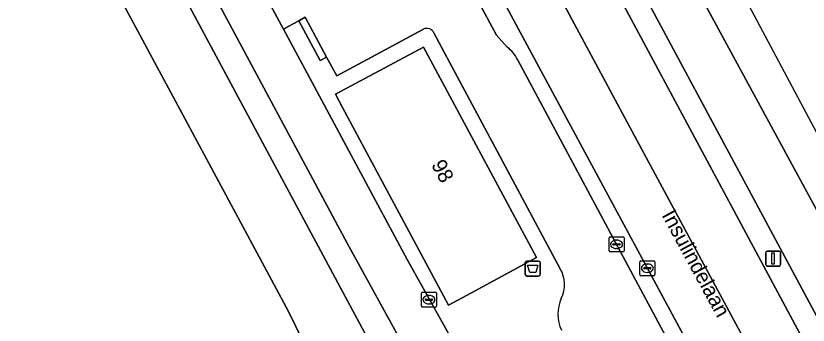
# Model space of a CAD drawing. Extents: x 161477 to 163040, y 383680 to 384871.
# Drawn here: x 162729.7 to 162782.7, y 384393.3 to 384414 of the extents above; entities that cross this region are included whole.
import ezdxf

# ---------------------------------------------------------------- set-up
doc = ezdxf.new("R2010")
doc.units = 0
for name, color, linetype in [('IMGEO_Afvalbak', 7, 'Continuous'), ('IMGEO_Berm_groen', 7, 'Continuous'), ('IMGEO_Berm_open', 7, 'Continuous'), ('IMGEO_Fietspad_open', 7, 'Continuous'), ('IMGEO_Gemengd_bos', 7, 'Continuous'), ('IMGEO_Kolk', 7, 'Continuous'), ('IMGEO_Lichtmast', 7, 'Continuous'), ('IMGEO_Openbare_ruimte_label', 7, 'Continuous'), ('IMGEO_Pand', 7, 'Continuous'), ('IMGEO_Pand_nummerreeks', 7, 'Continuous'), ('IMGEO_Rijbaan_lokaal_open', 7, 'Continuous'), ('IMGEO_Rijbaan_regionaal_gesloten', 7, 'Continuous'), ('IMGEO_Voetpad_open', 7, 'Continuous')]:
    doc.layers.add(name, color=color, linetype=linetype)

msp = doc.modelspace()

# ---------------------------------------------------------------- linework, layer by layer
at = {"layer": 'IMGEO_Afvalbak'}
for p, q in [((162763.781, 384396.715), (162763.781, 384397.515)), ((162763.781, 384397.515), (162763.781, 384396.715)), ((162763.881, 384397.615), (162764.671, 384397.615)), ((162764.671, 384397.615), (162763.881, 384397.615)), ((162764.771, 384397.515), (162764.771, 384396.715)), ((162764.771, 384396.715), (162764.771, 384397.515)), ((162764.671, 384396.615), (162763.881, 384396.615)), ((162763.881, 384396.615), (162764.671, 384396.615))]:
    msp.add_line(p, q, dxfattribs=at)
msp.add_lwpolyline([(162763.924, 384397.329), (162764.628, 384397.329), (162764.479, 384396.859), (162764.073, 384396.859), (162763.924, 384397.329)], dxfattribs=at)
for centre, start, end in [((162763.881, 384397.515), 90, 180), ((162763.881, 384397.515), 90, 180), ((162764.671, 384397.515), 0, 90), ((162764.671, 384397.515), 360, 90), ((162763.881, 384396.715), 180, 270), ((162763.881, 384396.715), 180, 270), ((162764.671, 384396.715), 270, 0), ((162764.671, 384396.715), 270, 0)]:
    msp.add_arc(centre, 0.1, start, end, dxfattribs=at)
at = {"layer": 'IMGEO_Berm_groen'}
for points in [[(162755.804, 384387.714), (162712.241, 384468.755), (162705.352, 384481.397)], [(162712.633, 384459.824), (162740.568, 384408), (162747.949, 384394.24), (162757.124, 384375.468), (162766.529, 384347.024), (162782.254, 384298.067), (162784.758, 384290.27), (162786.785, 384281.406), (162786.77, 384278.144), (162786.934, 384272.336), (162783.872, 384262.182), (162783.569, 384261.176), (162780.201, 384254.445), (162777.995, 384250), (162776.076, 384247.535), (162769.02, 384241.879), (162719.164, 384209.03), (162709.291, 384203.756), (162707.384, 384202.741), (162696.814, 384197.09), (162687.543, 384192.138), (162678.849, 384188.781)]]:
    msp.add_lwpolyline(points, dxfattribs=at)
at = {"layer": 'IMGEO_Berm_open'}
for points in [[(162783.574, 384393.336), (162743.174, 384468.546), (162733.036, 384487.349), (162728.01, 384496.744)], [(162724.869, 384496.086), (162727.101, 384492.335), (162729.089, 384488.843), (162741.848, 384467.5), (162762.196, 384429.925), (162790.63, 384376.933), (162804.086, 384351.856), (162807.805, 384344.925), (162816.329, 384329.112), (162820.302, 384321.25)], [(162783.583, 384375.537), (162743.463, 384449.945)], [(162743.018, 384447.745), (162745.706, 384442.742), (162761.565, 384413.229), (162761.857, 384412.685), (162762.568, 384411.901)], [(162763.267, 384411.068), (162782.049, 384376.005), (162782.679, 384375.036)]]:
    msp.add_lwpolyline(points, dxfattribs=at)
msp.add_arc((162760.945, 384409.83), 2.631, 28.0766, 51.9258, dxfattribs=at)
at = {"layer": 'IMGEO_Fietspad_open'}
for points in [[(162766.389, 384379.222), (162765.781, 384380.205), (162759.804, 384390.713), (162755.882, 384397.717), (162749.046, 384410.435), (162747.614, 384413.099), (162746.199, 384415.731), (162743.576, 384420.611), (162741.815, 384423.887), (162739.358, 384428.459), (162738.144, 384430.717), (162735.7, 384435.263), (162734.898, 384436.755), (162730.45, 384445.031)], [(162727.797, 384443.63), (162751.889, 384398.818), (162755.831, 384391.647), (162761.739, 384381.258)]]:
    msp.add_lwpolyline(points, dxfattribs=at)
at = {"layer": 'IMGEO_Gemengd_bos'}
msp.add_lwpolyline([(162687.543, 384192.138), (162696.814, 384197.09), (162707.384, 384202.741), (162709.291, 384203.756), (162719.164, 384209.03), (162769.02, 384241.879), (162776.076, 384247.535), (162777.995, 384250), (162780.201, 384254.445), (162783.569, 384261.176), (162783.872, 384262.182), (162786.934, 384272.336), (162786.77, 384278.144), (162786.785, 384281.406), (162784.758, 384290.27), (162782.254, 384298.067), (162766.529, 384347.024), (162757.124, 384375.468), (162747.949, 384394.24), (162740.568, 384408), (162712.633, 384459.824)], dxfattribs=at)
at = {"layer": 'IMGEO_Kolk'}
for p, q in [((162769.377, 384398.304), (162769.377, 384399.156)), ((162769.452, 384399.23), (162770.304, 384399.23)), ((162769.865, 384399.01), (162769.89, 384399.01)), ((162770.378, 384399.156), (162770.378, 384398.304)), ((162769.636, 384398.724), (162769.636, 384398.736)), ((162770.074, 384398.687), (162769.676, 384398.687)), ((162769.679, 384398.773), (162770.077, 384398.773)), ((162769.888, 384398.45), (162769.863, 384398.45)), ((162770.12, 384398.736), (162770.12, 384398.724)), ((162770.304, 384398.23), (162769.452, 384398.23)), ((162771.435, 384396.71), (162771.435, 384397.562)), ((162771.51, 384397.636), (162772.362, 384397.636)), ((162771.923, 384397.416), (162771.948, 384397.416)), ((162772.436, 384397.562), (162772.436, 384396.71)), ((162771.694, 384397.13), (162771.694, 384397.142)), ((162772.132, 384397.093), (162771.734, 384397.093)), ((162771.737, 384397.179), (162772.135, 384397.179)), ((162771.946, 384396.856), (162771.921, 384396.856)), ((162772.178, 384397.142), (162772.178, 384397.13)), ((162772.362, 384396.636), (162771.51, 384396.636)), ((162756.842, 384394.608), (162756.842, 384395.46)), ((162756.917, 384395.534), (162757.769, 384395.534)), ((162757.33, 384395.314), (162757.355, 384395.314)), ((162757.843, 384395.46), (162757.843, 384394.608)), ((162757.101, 384395.028), (162757.101, 384395.04)), ((162757.539, 384394.991), (162757.141, 384394.991)), ((162757.144, 384395.077), (162757.542, 384395.077)), ((162757.353, 384394.754), (162757.328, 384394.754)), ((162757.585, 384395.04), (162757.585, 384395.028)), ((162757.769, 384394.534), (162756.917, 384394.534))]:
    msp.add_line(p, q, dxfattribs=at)
for points in [[(162769.377, 384398.304), (162769.377, 384399.156)], [(162769.452, 384399.23), (162770.304, 384399.23)], [(162770.378, 384399.156), (162770.378, 384398.304)], [(162770.304, 384398.23), (162769.452, 384398.23)], [(162771.435, 384396.71), (162771.435, 384397.562)], [(162771.51, 384397.636), (162772.362, 384397.636)], [(162772.436, 384397.562), (162772.436, 384396.71)], [(162772.362, 384396.636), (162771.51, 384396.636)], [(162756.842, 384394.608), (162756.842, 384395.46)], [(162756.917, 384395.534), (162757.769, 384395.534)], [(162757.843, 384395.46), (162757.843, 384394.608)], [(162757.769, 384394.534), (162756.917, 384394.534)]]:
    msp.add_lwpolyline(points, dxfattribs=at)
for centre, radius, start, end in [((162769.454, 384399.154), 0.0765, 91.552, 178.448), ((162769.454, 384399.154), 0.0765, 91.552, 178.448), ((162770.302, 384399.154), 0.0765, 1.552, 88.448), ((162770.302, 384399.154), 0.0765, 1.552, 88.448), ((162769.676, 384398.733), 0.0403, 85.8775, 175.7526), ((162769.673, 384398.723), 0.0366, 178.938, 274.7102), ((162770.077, 384398.73), 0.043, 264.8664, 352.4533), ((162770.081, 384398.735), 0.0386, 1.7309, 96.639), ((162769.454, 384398.306), 0.0765, 181.552, 268.448), ((162769.454, 384398.306), 0.0765, 181.552, 268.448), ((162770.302, 384398.306), 0.0765, 271.552, 358.448), ((162770.302, 384398.306), 0.0765, 271.552, 358.448), ((162771.512, 384397.56), 0.0765, 91.552, 178.448), ((162771.512, 384397.56), 0.0765, 91.552, 178.448), ((162772.36, 384397.56), 0.0765, 1.552, 88.448), ((162772.36, 384397.56), 0.0765, 1.552, 88.448), ((162771.734, 384397.139), 0.0403, 85.8775, 175.7526), ((162771.731, 384397.129), 0.0366, 178.938, 274.7102), ((162772.135, 384397.136), 0.043, 264.8664, 352.4533), ((162772.139, 384397.141), 0.0386, 1.7309, 96.639), ((162771.512, 384396.712), 0.0765, 181.552, 268.448), ((162771.512, 384396.712), 0.0765, 181.552, 268.448), ((162772.36, 384396.712), 0.0765, 271.552, 358.448), ((162772.36, 384396.712), 0.0765, 271.552, 358.448), ((162756.919, 384395.458), 0.0765, 91.552, 178.448), ((162756.919, 384395.458), 0.0765, 91.552, 178.448), ((162757.767, 384395.458), 0.0765, 1.552, 88.448), ((162757.767, 384395.458), 0.0765, 1.552, 88.448), ((162757.141, 384395.037), 0.0403, 85.8775, 175.7526), ((162757.138, 384395.027), 0.0366, 178.938, 274.7102), ((162757.542, 384395.034), 0.043, 264.8664, 352.4533), ((162757.546, 384395.039), 0.0386, 1.7309, 96.639), ((162756.919, 384394.61), 0.0765, 181.552, 268.448), ((162756.919, 384394.61), 0.0765, 181.552, 268.448), ((162757.767, 384394.61), 0.0765, 271.552, 358.448), ((162757.767, 384394.61), 0.0765, 271.552, 358.448)]:
    msp.add_arc(centre, radius, start, end, dxfattribs=at)
for centre, major_axis, ratio, start_param, end_param in [((162769.864, 384398.73), (-0.387, 0.002), 0.722429, 4.712389, 7.853982), ((162769.889, 384398.73), (-0.39, 0.002), 0.717154, 1.570796, 4.712389), ((162771.922, 384397.136), (-0.387, 0.002), 0.722429, 4.712389, 7.853982), ((162771.947, 384397.136), (-0.39, 0.002), 0.717154, 1.570796, 4.712389), ((162757.329, 384395.034), (-0.387, 0.002), 0.722429, 4.712389, 7.853982), ((162757.354, 384395.034), (-0.39, 0.002), 0.717154, 1.570796, 4.712389)]:
    msp.add_ellipse(centre, major_axis=major_axis, ratio=ratio, start_param=start_param, end_param=end_param, dxfattribs=at)
at = {"layer": 'IMGEO_Lichtmast'}
for p, q in [((162779.842, 384397.378), (162779.842, 384398.178)), ((162779.842, 384398.178), (162779.842, 384397.378)), ((162779.942, 384398.278), (162780.732, 384398.278)), ((162780.732, 384398.278), (162779.942, 384398.278)), ((162780.832, 384398.178), (162780.832, 384397.378)), ((162780.832, 384397.378), (162780.832, 384398.178)), ((162780.732, 384397.278), (162779.942, 384397.278)), ((162779.942, 384397.278), (162780.732, 384397.278))]:
    msp.add_line(p, q, dxfattribs=at)
msp.add_lwpolyline([(162780.262, 384398.153), (162780.412, 384398.153), (162780.412, 384397.403), (162780.262, 384397.403), (162780.262, 384398.153)], dxfattribs=at)
for centre, start, end in [((162779.942, 384398.178), 90, 180), ((162779.942, 384398.178), 90, 180), ((162780.732, 384398.178), 0, 90), ((162780.732, 384398.178), 360, 90), ((162779.942, 384397.378), 180, 270), ((162779.942, 384397.378), 180, 270), ((162780.732, 384397.378), 270, 0), ((162780.732, 384397.378), 270, 0)]:
    msp.add_arc(centre, 0.1, start, end, dxfattribs=at)
at = {"layer": 'IMGEO_Pand'}
msp.add_lwpolyline([(162757.453, 384411.02), (162756.982, 384411.898), (162751.099, 384408.754), (162751.577, 384407.864), (162758.654, 384394.674), (162760.144, 384395.479), (162764.522, 384397.845)], close=True, dxfattribs=at)
at = {"layer": 'IMGEO_Rijbaan_lokaal_open'}
for points in [[(162762.568, 384411.901), (162761.857, 384412.685), (162761.565, 384413.229), (162745.706, 384442.742)], [(162746.199, 384415.731), (162747.614, 384413.099), (162747.976, 384413.293), (162748.639, 384413.652), (162749.079, 384413.888), (162750.508, 384411.231), (162751.179, 384409.983), (162756.97, 384413.1)], [(162757.675, 384412.842), (162758.383, 384411.52), (162766.113, 384397.094)], [(162782.679, 384375.036), (162782.049, 384376.005), (162763.267, 384411.068)]]:
    msp.add_lwpolyline(points, dxfattribs=at)
for centre, radius, start, end in [((162757.187, 384412.601), 0.544, 26.3057, 113.4933), ((162760.945, 384409.83), 2.631, 28.0766, 51.9258), ((162764.38, 384396.048), 2.024, 332.8388, 31.1151), ((162768.51, 384394.078), 2.553, 155.8165, 205.0985)]:
    msp.add_arc(centre, radius, start, end, dxfattribs=at)
at = {"layer": 'IMGEO_Rijbaan_regionaal_gesloten'}
for points in [[(162734.536, 384497.588), (162731.669, 384497.217), (162732.057, 384496.504), (162749.243, 384464.385), (162775.555, 384415.208), (162793.573, 384382.024), (162801.221, 384366.6), (162805.613, 384358.792), (162821.748, 384328.719), (162824.684, 384323.276), (162827.124, 384318.839), (162827.515, 384318.128), (162829.17, 384315.377), (162830.104, 384313.939), (162832.261, 384310.813), (162835.388, 384306.698), (162836.958, 384304.759), (162840.28, 384301.07), (162842.22, 384299.13), (162849.263, 384292.586), (162862.777, 384279.913), (162862.888, 384279.809)], [(162865.628, 384265.268), (162867.227, 384265.652), (162880.443, 384266.366), (162879.288, 384267.855), (162857.686, 384289.762), (162849.386, 384298.062), (162843.49, 384303.661), (162838.985, 384308.463), (162830.58, 384316.868), (162794.865, 384384.416), (162734.536, 384497.588)], [(162721.159, 384495.567), (162717.548, 384495.062), (162717.676, 384494.845), (162725.437, 384481.725), (162726.742, 384479.16), (162743.365, 384450.132), (162743.463, 384449.945), (162783.583, 384375.537), (162784.08, 384375.023), (162799.55, 384344.861), (162804.335, 384333.978), (162808.424, 384324.441), (162810.807, 384318.474), (162811.526, 384316.425), (162812.046, 384313.655), (162814.503, 384307.78)], [(162826.477, 384270.737), (162826.544, 384279.932), (162826.145, 384286.462), (162825.345, 384292.126), (162824.346, 384297.989), (162823.281, 384302.52), (162822.281, 384306.584), (162820.283, 384312.648), (162817.553, 384319.977), (162814.355, 384328.04), (162811.691, 384334.236), (162809.16, 384339.9), (162804.086, 384351.856), (162790.63, 384376.933), (162762.196, 384429.925), (162741.848, 384467.5)], [(162822.747, 384275.733), (162822.747, 384283.995), (162822.281, 384288.459), (162821.748, 384292.457), (162820.949, 384296.455), (162820.216, 384300.319), (162819.017, 384304.717), (162817.752, 384308.915), (162816.086, 384313.779), (162813.689, 384319.908), (162810.891, 384326.771), (162806.362, 384337.565), (162801.167, 384348.959), (162796.105, 384359.286), (162790.71, 384369.547), (162780.452, 384388.604), (162771.393, 384405.395), (162752.477, 384440.575), (162738.489, 384466.227)], [(162738.489, 384466.227), (162752.477, 384440.575), (162771.393, 384405.395), (162780.452, 384388.604), (162790.71, 384369.547), (162796.105, 384359.286), (162801.167, 384348.959), (162806.362, 384337.565), (162810.891, 384326.771), (162813.689, 384319.908), (162816.086, 384313.779), (162817.752, 384308.915), (162819.017, 384304.717), (162820.216, 384300.319), (162820.949, 384296.455), (162821.748, 384292.457), (162822.281, 384288.459), (162822.747, 384283.995), (162822.747, 384275.733)]]:
    msp.add_lwpolyline(points, dxfattribs=at)
msp.add_lwpolyline([(162731.669, 384497.217), (162728.01, 384496.744), (162733.036, 384487.349), (162743.174, 384468.546), (162783.574, 384393.336), (162789.621, 384383.451), (162793.258, 384378.323), (162796.599, 384373.614), (162801.221, 384366.6), (162793.573, 384382.024), (162775.555, 384415.208), (162749.243, 384464.385), (162732.057, 384496.504)], close=True, dxfattribs=at)
at = {"layer": 'IMGEO_Voetpad_open'}
for points in [[(162698.936, 384498.353), (162695.449, 384499.111), (162705.352, 384481.397), (162712.241, 384468.755), (162755.804, 384387.714)], [(162761.739, 384381.258), (162755.831, 384391.647), (162751.889, 384398.818), (162727.797, 384443.63)], [(162756.97, 384413.1), (162751.179, 384409.983), (162750.508, 384411.231), (162750.068, 384410.995), (162748.639, 384413.652), (162747.976, 384413.293), (162747.614, 384413.099), (162749.046, 384410.435), (162755.882, 384397.717), (162759.804, 384390.713)], [(162766.113, 384397.094), (162758.383, 384411.52), (162757.675, 384412.842)]]:
    msp.add_lwpolyline(points, dxfattribs=at)
for points in [[(162749.079, 384413.888), (162748.639, 384413.652), (162750.068, 384410.995), (162750.508, 384411.231)], [(162757.453, 384411.02), (162764.522, 384397.845), (162760.144, 384395.479), (162758.654, 384394.674), (162751.577, 384407.864), (162751.099, 384408.754), (162756.982, 384411.898)]]:
    msp.add_lwpolyline(points, close=True, dxfattribs=at)
for centre, radius, start, end in [((162757.187, 384412.601), 0.544, 26.3057, 113.4933), ((162764.38, 384396.048), 2.024, 332.8388, 31.1151), ((162768.51, 384394.078), 2.553, 155.8165, 205.0985)]:
    msp.add_arc(centre, radius, start, end, dxfattribs=at)

# ---------------------------------------------------------------- texts
at = {"layer": 'IMGEO_Openbare_ruimte_label'}
msp.add_text('Insulindelaan', height=1, rotation=298.5373, dxfattribs=at).set_placement((162772.87, 384400.686))
at = {"layer": 'IMGEO_Pand_nummerreeks'}
msp.add_text('98', height=1, rotation=298.2153, dxfattribs=at).set_placement((162757.472, 384404.046))

doc.saveas('drawing.dxf')
